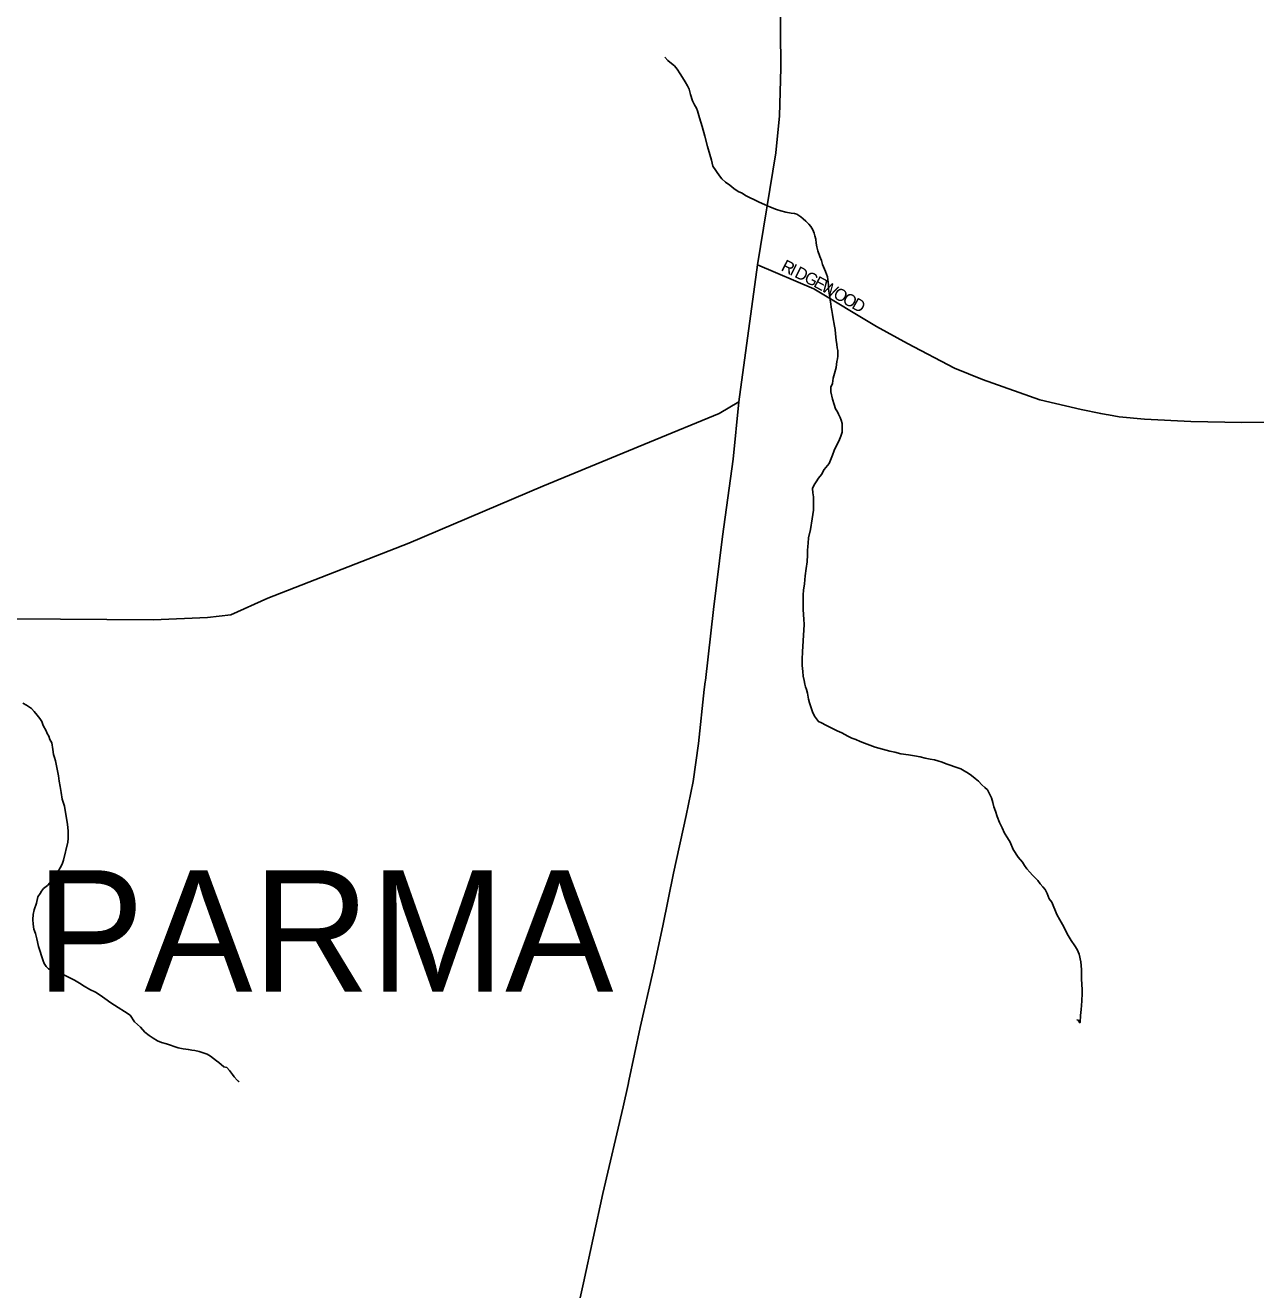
# Model space of a CAD drawing. Extents: x 2010165 to 2382125, y 1060529 to 1407316.
# Drawn here: x 2182168 to 2187233, y 1231145 to 1236352 of the extents above; entities that cross this region are included whole.
import ezdxf

# ---------------------------------------------------------------- set-up
doc = ezdxf.new("R2010")
doc.units = 0
for name, color, linetype in [('GM_X_City_Street', 7, 'Continuous'), ('GM_X_City_Street_Text', 7, 'Continuous'), ('GM_X_Corporation_Text', 7, 'Continuous'), ('GM_X_Minor_River', 7, 'Continuous'), ('GM_X_State_Route', 7, 'Continuous')]:
    doc.layers.add(name, color=color, linetype=linetype)

msp = doc.modelspace()

# ---------------------------------------------------------------- linework, layer by layer
at = {"layer": 'GM_X_City_Street'}
for points in [[(2185181.8, 1235366.4), (2185413.8, 1235267.4), (2185672.6, 1235111.2), (2185799.8, 1235041.1), (2185993.6, 1234939.9), (2186108.5, 1234893.6), (2186344, 1234809.2), (2186514.8, 1234769.8), (2186595.1, 1234753), (2186616.9, 1234749.4), (2186626.7, 1234747.7)], [(2175928.2, 1233866.2), (2178641, 1233867.1), (2181662.9, 1233897), (2182121.2, 1233908.3), (2182695.7, 1233903.4), (2182917.7, 1233913), (2183013.6, 1233924.5), (2183166.6, 1233993.1), (2183747.5, 1234218.8), (2184298.1, 1234454), (2184737.5, 1234635.4), (2185023.8, 1234754.1), (2185106, 1234802.1)], [(2186626.7, 1234747.7), (2186671.4, 1234740.2), (2186775.7, 1234729.8), (2186966, 1234720.9), (2187176.2, 1234716.2), (2187398.4, 1234717.7)]]:
    msp.add_lwpolyline(points, dxfattribs=at)
at = {"layer": 'GM_X_Minor_River'}
for points in [[(2184800.3, 1236220.6), (2184812.5, 1236206.7), (2184828.7, 1236194.8), (2184840.9, 1236185), (2184851.1, 1236171.1), (2184863.4, 1236153.1), (2184873.6, 1236137.2), (2184883.9, 1236119.3), (2184894.1, 1236103.3), (2184900.3, 1236089.4), (2184906.6, 1236067.4), (2184915, 1236041.4), (2184923.2, 1236025.4), (2184931.4, 1236011.5), (2184935.6, 1235999.5), (2184944, 1235971.5), (2184954.5, 1235935.5), (2184965.1, 1235895.5), (2184975.7, 1235853.5), (2184986.2, 1235819.5), (2184992.5, 1235797.5), (2184998.9, 1235771.5), (2185025.5, 1235731.7), (2185035.7, 1235719.8), (2185049.9, 1235705.9), (2185068.1, 1235694.1), (2185084.3, 1235680.3), (2185102.5, 1235668.4), (2185118.7, 1235660.6), (2185132.9, 1235650.8), (2185149, 1235642.9), (2185169.2, 1235633.1), (2185189.4, 1235623.3), (2185211.5, 1235613.6), (2185235.7, 1235603.8), (2185259.9, 1235594.1), (2185278, 1235588.3), (2185298.2, 1235582.5), (2185320.3, 1235578.8), (2185334.3, 1235576.9), (2185344.4, 1235575.1), (2185360.6, 1235563.2), (2185370.7, 1235555.3), (2185380.9, 1235545.4), (2185393.1, 1235533.5), (2185401.2, 1235523.6), (2185409.4, 1235509.6), (2185415.6, 1235495.7), (2185417.8, 1235485.6), (2185422, 1235471.7), (2185424.2, 1235455.6), (2185426.4, 1235439.6), (2185430.6, 1235423.6), (2185439, 1235399.6), (2185445.2, 1235383.6), (2185449.5, 1235367.6), (2185461.9, 1235337.7), (2185470.2, 1235315.7), (2185474.7, 1235283.7), (2185474.9, 1235265.6), (2185477.1, 1235249.6), (2185479.4, 1235233.6), (2185481.6, 1235219.6), (2185483.8, 1235205.5), (2185486, 1235191.5), (2185488.1, 1235177.5), (2185490.4, 1235161.5), (2185492.5, 1235151.5), (2185499.1, 1235113.4), (2185501.3, 1235099.4), (2185503.5, 1235081.4), (2185505.9, 1235055.3), (2185508.1, 1235037.3), (2185510.3, 1235023.3), (2185512.4, 1235013.3), (2185512.6, 1235003.2), (2185512.8, 1234989.2), (2185510.9, 1234979.1), (2185509.1, 1234967.1), (2185505.4, 1234942.9), (2185499.7, 1234918.8), (2185494, 1234898.7), (2185490.3, 1234876.5), (2185484.5, 1234862.4), (2185484.7, 1234842.4), (2185491.2, 1234812.3), (2185497.5, 1234790.3), (2185503.7, 1234772.4), (2185511.9, 1234760.4), (2185516.1, 1234750.4), (2185522.3, 1234736.5), (2185526.4, 1234726.5), (2185530.6, 1234712.5), (2185530.8, 1234700.4), (2185530.9, 1234690.4), (2185531.1, 1234676.4), (2185525.3, 1234660.3), (2185517.6, 1234640.1), (2185507.8, 1234621.9), (2185498, 1234601.7), (2185490.3, 1234581.6)], [(2185490.3, 1234581.6), (2185476.7, 1234547.3), (2185457, 1234523), (2185445.3, 1234502.8), (2185433.5, 1234486.6), (2185423.6, 1234472.4), (2185415.8, 1234460.3), (2185408, 1234444.1), (2185410.2, 1234426.1), (2185412.5, 1234410.1), (2185412.7, 1234394), (2185413.2, 1234355.9), (2185407.7, 1234319.7), (2185400.3, 1234275.5), (2185392.7, 1234241.3), (2185391, 1234219.2), (2185389.2, 1234205.1), (2185387.4, 1234189.1), (2185387.7, 1234171), (2185386.1, 1234142.9), (2185382.4, 1234114.8), (2185378.8, 1234084.6), (2185375.3, 1234052.5), (2185371.6, 1234026.3), (2185369.9, 1234006.2), (2185370.2, 1233984.2), (2185370.4, 1233966.1), (2185370.7, 1233948.1), (2185371, 1233924), (2185373.3, 1233906), (2185373.6, 1233883.9), (2185370.5, 1233817.6), (2185367.1, 1233771.4), (2185365.5, 1233741.3), (2185365.9, 1233715.2), (2185368.2, 1233691.2), (2185370.5, 1233671.2), (2185374.7, 1233653.1), (2185376.9, 1233639.1), (2185379.1, 1233627.1), (2185383.2, 1233617.1), (2185387.5, 1233601.1), (2185391.8, 1233577.1), (2185396, 1233561.1), (2185402.3, 1233545.1), (2185408.6, 1233525.1), (2185416.8, 1233507.2), (2185425, 1233495.2), (2185433.2, 1233485.3), (2185445.3, 1233479.4), (2185463.5, 1233469.6), (2185487.7, 1233457.9), (2185509.9, 1233446.1), (2185530, 1233438.3), (2185554.3, 1233424.6), (2185570.4, 1233416.7), (2185586.5, 1233410.9), (2185604.7, 1233403.1), (2185622.8, 1233395.3), (2185645, 1233387.6), (2185667.1, 1233379.8), (2185727.5, 1233362.5), (2185747.6, 1233358.7), (2185771.8, 1233351), (2185803.9, 1233347.3), (2185828, 1233343.6), (2185852.1, 1233339.9), (2185872.2, 1233334.1), (2185892.3, 1233330.3), (2185910.4, 1233326.6), (2185924.5, 1233322.7), (2185942.7, 1233316.9), (2185958.8, 1233311.1), (2185974.9, 1233305.3), (2185995, 1233297.5), (2186019.2, 1233289.8), (2186033.3, 1233281.9), (2186049.5, 1233272.1), (2186063.7, 1233262.2), (2186077.9, 1233250.3), (2186092.1, 1233238.5), (2186106.3, 1233224.6), (2186118.5, 1233212.7), (2186128.6, 1233202.8), (2186134.8, 1233192.8), (2186145.1, 1233170.9), (2186151.4, 1233150.9), (2186155.7, 1233132.9), (2186161.9, 1233114.9), (2186168.2, 1233092.9), (2186178.6, 1233069), (2186188.9, 1233047), (2186199.2, 1233025.1), (2186211.5, 1233005.1), (2186221.8, 1232987.2), (2186234.2, 1232957.3), (2186254.7, 1232925.4), (2186273, 1232905.6), (2186281.3, 1232891.6), (2186291.5, 1232877.7), (2186303.7, 1232863.8)], [(2182158.5, 1233560), (2182172.6, 1233552.2), (2182192.9, 1233538.4), (2182205.1, 1233526.5), (2182217.3, 1233510.6), (2182227.5, 1233496.7), (2182235.7, 1233484.7), (2182241.9, 1233468.7), (2182254.3, 1233446.8), (2182258.4, 1233434.8), (2182264.6, 1233424.9), (2182268.8, 1233410.9), (2182277, 1233396.9), (2182281.4, 1233368.9), (2182283.7, 1233348.8), (2182287.8, 1233336.9), (2182292, 1233322.9), (2182298.5, 1233288.8), (2182304.9, 1233260.8), (2182307.2, 1233238.8), (2182311.5, 1233216.8), (2182315.9, 1233192.7), (2182320.3, 1233164.7), (2182328.7, 1233136.7), (2182333.1, 1233110.7), (2182337.4, 1233086.6), (2182341.7, 1233060.6), (2182344.1, 1233034.6), (2182344.6, 1233002.5), (2182342.7, 1232988.4), (2182325.7, 1232913.9), (2182319.9, 1232897.8), (2182312.1, 1232881.7), (2182302.3, 1232865.5), (2182290.5, 1232851.3), (2182278.7, 1232831.1), (2182259, 1232808.8), (2182243.1, 1232796.6), (2182235.3, 1232786.4), (2182229.4, 1232776.3), (2182219.6, 1232762.2), (2182213.9, 1232736), (2182204.2, 1232709.8), (2182200.5, 1232689.7), (2182198.8, 1232669.6), (2182201, 1232649.6), (2182203.3, 1232629.5), (2182209.6, 1232611.6), (2182215.9, 1232589.6), (2182222.4, 1232557.5), (2182228.6, 1232537.6), (2182234.9, 1232519.6), (2182241.2, 1232499.6), (2182245.4, 1232487.6), (2182253.5, 1232475.6), (2182263.7, 1232465.7), (2182281.9, 1232457.9), (2182302, 1232450.1), (2182320.1, 1232444.3), (2182332.2, 1232438.5), (2182348.4, 1232430.6), (2182370.6, 1232418.9), (2182390.8, 1232407.1), (2182411, 1232395.3), (2182433.3, 1232381.5), (2182457.5, 1232369.8), (2182475.7, 1232357.9), (2182495.9, 1232344.1), (2182520.2, 1232326.4), (2182550.6, 1232306.7), (2182576.8, 1232290.9), (2182599.1, 1232275.2), (2182617.5, 1232247.3), (2182641.9, 1232225.5), (2182660.2, 1232205.7), (2182678.4, 1232191.8)], [(2186303.7, 1232863.8), (2186313.9, 1232851.9), (2186326.1, 1232840), (2186336.2, 1232830.1), (2186346.4, 1232816.2), (2186356.6, 1232804.2), (2186366.8, 1232792.3), (2186375, 1232776.4), (2186383.4, 1232754.4), (2186393.6, 1232740.5), (2186414.3, 1232690.6), (2186426.6, 1232668.6), (2186443.1, 1232638.7), (2186457.5, 1232610.8), (2186473.9, 1232582.9), (2186488.3, 1232561), (2186498.5, 1232545.1), (2186506.8, 1232527.1), (2186513.2, 1232495.1), (2186515.7, 1232463.1), (2186516.2, 1232422.9), (2186518.8, 1232380.8), (2186519, 1232364.8), (2186517.4, 1232334.6), (2186515.7, 1232314.6), (2186513.9, 1232298.5), (2186512.2, 1232274.4), (2186510.6, 1232246.3), (2186508.6, 1232244.2), (2186502.5, 1232254.2), (2186496.4, 1232256.1)], [(2182678.4, 1232191.8), (2182694.6, 1232180), (2182712.8, 1232170.2), (2182728.9, 1232162.4), (2182749.1, 1232156.6), (2182797.4, 1232141.1), (2182817.5, 1232137.3), (2182839.6, 1232133.6), (2182853.6, 1232131.8), (2182865.7, 1232129.9), (2182883.8, 1232126.1), (2182899.9, 1232120.3), (2182916, 1232114.4), (2182930.2, 1232106.6), (2182942.3, 1232096.7), (2182954.5, 1232086.8), (2182964.6, 1232080.9), (2182984.9, 1232063.1), (2182997, 1232059.3), (2183009.2, 1232047.4), (2183021.4, 1232031.5), (2183027.6, 1232021.5), (2183039.8, 1232007.6), (2183045.9, 1232001.6), (2183047.9, 1232003.7)]]:
    msp.add_lwpolyline(points, dxfattribs=at)
at = {"layer": 'GM_X_State_Route'}
for points in [[(2185106, 1234802.1), (2185181.8, 1235366.4), (2185258.1, 1235826.8), (2185273.2, 1235979.3), (2185278.2, 1236176), (2185258.4, 1238369.6)], [(2184967.6, 1233654.4), (2185001.2, 1233945.7), (2185037.4, 1234246.5), (2185081.5, 1234565.4), (2185106, 1234802.1)], [(2184652.5, 1232004.2), (2184699.7, 1232224.5), (2184752.3, 1232457.3), (2184793.1, 1232643.9), (2184835.9, 1232860.6), (2184888.4, 1233097.3), (2184917.6, 1233237.8), (2184938.6, 1233394.2), (2184963.2, 1233616.8), (2184966.9, 1233648.2), (2184967.6, 1233654.4)], [(2183567.8, 1227024.8), (2183630.1, 1227302.3), (2183672, 1227568.9), (2183753.8, 1227893.8), (2183819.6, 1228218.6), (2183903.4, 1228593.6), (2183979.2, 1228942.5), (2184062.9, 1229339.5), (2184140.7, 1229684.4), (2184218.5, 1230039.3), (2184274.3, 1230306), (2184304.3, 1230460.8), (2184392, 1230840), (2184466, 1231173.1), (2184545.8, 1231540.3), (2184629.6, 1231897.5), (2184649.3, 1231989.5), (2184652.5, 1232004.2)]]:
    msp.add_lwpolyline(points, dxfattribs=at)

# ---------------------------------------------------------------- texts
at = {"layer": 'GM_X_City_Street_Text'}
for s, rotation, p in [('R', 333.4132, (2185276, 1235344.8)), ('I', 333.3959, (2185311.4, 1235327.1)), ('D', 333.4198, (2185331.1, 1235317.2)), ('G', 333.171, (2185370.4, 1235297.5)), ('E', 331.431, (2185409.3, 1235277.9)), ('W', 330.4407, (2185440, 1235261.2)), ('O', 330.3934, (2185489.8, 1235232.9)), ('O', 330.3936, (2185528, 1235211.2)), ('D', 330.3936, (2185566.3, 1235189.5))]:
    msp.add_text(s, height=50, rotation=rotation, dxfattribs=at).set_placement(p)
at = {"layer": 'GM_X_Corporation_Text'}
msp.add_text('PARMA', height=500, rotation=0, dxfattribs=at).set_placement((2182211.6, 1232372.2))

doc.saveas('drawing.dxf')
